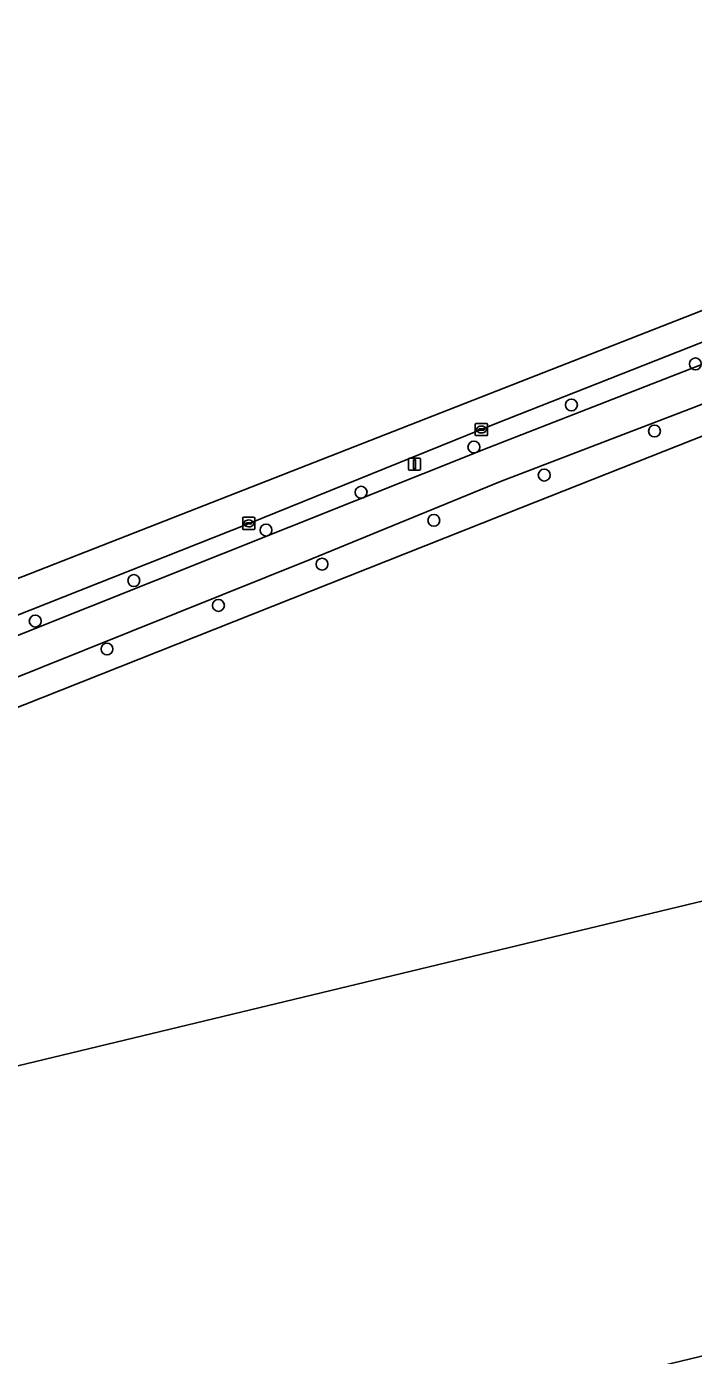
# Model space of a CAD drawing. Extents: x 164494 to 166241, y 382475 to 384495.
# Drawn here: x 164664.4 to 164719.3, y 383485.2 to 383594.7 of the extents above; entities that cross this region are included whole.
import ezdxf

# ---------------------------------------------------------------- set-up
doc = ezdxf.new("R2010")
doc.units = 0
for name, color, linetype in [('IMGEO_Boom', 7, 'Continuous'), ('IMGEO_Erf', 7, 'Continuous'), ('IMGEO_Fietspad_open', 7, 'Continuous'), ('IMGEO_Groenvoorziening', 7, 'Continuous'), ('IMGEO_Kolk', 7, 'Continuous'), ('IMGEO_Lichtmast', 7, 'Continuous'), ('IMGEO_Pand', 7, 'Continuous'), ('IMGEO_Rijbaan_lokaal_open', 7, 'Continuous'), ('IMGEO_Voetpad_open', 7, 'Continuous')]:
    doc.layers.add(name, color=color, linetype=linetype)

msp = doc.modelspace()

# ---------------------------------------------------------------- linework, layer by layer
at = {"layer": 'IMGEO_Boom'}
for centre in [(164719.49, 383566.93), (164709.28, 383563.55), (164716.12, 383561.4), (164701.25, 383560.08), (164707.04, 383557.77), (164691.96, 383556.36), (164697.95, 383554.04), (164684.13, 383553.24), (164688.74, 383550.43), (164673.24, 383549.08), (164680.21, 383547.03), (164665.12, 383545.74), (164671.03, 383543.44)]:
    msp.add_circle(centre, 0.489, dxfattribs=at)
at = {"layer": 'IMGEO_Erf'}
msp.add_lwpolyline([(164802.12, 383533.21), (164800.09, 383541.03), (164787.93, 383587.83), (164781.97, 383585.47), (164705.12, 383555.08), (164637.45, 383528.24), (164634.35, 383527), (164634.42, 383526.8), (164639.96, 383511.81), (164640.36, 383510.73), (164642.19, 383505.77), (164643.71, 383500.01), (164645.74, 383492.26), (164646.97, 383488.28), (164655.84, 383454.5)], dxfattribs=at)
msp.add_lwpolyline([(164730.27, 383487.65), (164656.03, 383469.75), (164647.47, 383505.18), (164721.76, 383523.07)], close=True, dxfattribs=at)
at = {"layer": 'IMGEO_Fietspad_open'}
msp.add_lwpolyline([(164784.48, 383592.55), (164784.14, 383593.84), (164780.31, 383592.48), (164780.67, 383591.01), (164719.66, 383566.74), (164702.48, 383560.05), (164631.23, 383531.62), (164625.7, 383529.46), (164596.42, 383517.98), (164584.44, 383513.18), (164570, 383507.12), (164552.05, 383500), (164543.41, 383496.58), (164543.61, 383493.49), (164560.1, 383500), (164646.9, 383534.43), (164687.9, 383550.87), (164703.45, 383557.25), (164719.42, 383563.36), (164781.38, 383588)], dxfattribs=at)
at = {"layer": 'IMGEO_Groenvoorziening'}
msp.add_lwpolyline([(164631.23, 383531.62), (164702.48, 383560.05), (164719.66, 383566.74), (164780.67, 383591.01), (164780.31, 383592.48), (164703.01, 383561.99), (164682.65, 383553.76), (164631.55, 383533.52)], close=True, dxfattribs=at)
at = {"layer": 'IMGEO_Kolk'}
for p, q in [((164701.36, 383561.1), (164701.36, 383561.95)), ((164701.44, 383562.02), (164702.29, 383562.02)), ((164702.29, 383561.02), (164701.44, 383561.02)), ((164701.62, 383561.52), (164701.62, 383561.53)), ((164702.06, 383561.48), (164701.66, 383561.48)), ((164701.67, 383561.57), (164702.06, 383561.57)), ((164701.85, 383561.8), (164701.88, 383561.8)), ((164701.87, 383561.24), (164701.85, 383561.24)), ((164702.11, 383561.53), (164702.11, 383561.52)), ((164702.37, 383561.95), (164702.37, 383561.1)), ((164682.21, 383553.36), (164682.21, 383554.21)), ((164682.28, 383554.29), (164683.13, 383554.29)), ((164682.47, 383553.78), (164682.47, 383553.79)), ((164682.51, 383553.83), (164682.91, 383553.83)), ((164682.9, 383553.74), (164682.51, 383553.74)), ((164682.72, 383553.51), (164682.69, 383553.51)), ((164682.7, 383554.07), (164682.72, 383554.07)), ((164682.95, 383553.79), (164682.95, 383553.78)), ((164683.21, 383554.21), (164683.21, 383553.36)), ((164683.13, 383553.29), (164682.28, 383553.29))]:
    msp.add_line(p, q, dxfattribs=at)
for points in [[(164701.36, 383561.1), (164701.36, 383561.95)], [(164701.44, 383562.02), (164702.29, 383562.02)], [(164702.29, 383561.02), (164701.44, 383561.02)], [(164702.37, 383561.95), (164702.37, 383561.1)], [(164682.21, 383553.36), (164682.21, 383554.21)], [(164682.28, 383554.29), (164683.13, 383554.29)], [(164683.21, 383554.21), (164683.21, 383553.36)], [(164683.13, 383553.29), (164682.28, 383553.29)]]:
    msp.add_lwpolyline(points, dxfattribs=at)
for centre, radius, start, end in [((164701.44, 383561.95), 0.0765, 91.552, 178.448), ((164701.44, 383561.95), 0.0765, 91.552, 178.448), ((164701.44, 383561.1), 0.0765, 181.552, 268.448), ((164701.44, 383561.1), 0.0765, 181.552, 268.448), ((164701.66, 383561.53), 0.0403, 85.8775, 175.7526), ((164701.66, 383561.52), 0.0366, 178.938, 274.7102), ((164702.07, 383561.53), 0.0386, 1.7309, 96.639), ((164702.06, 383561.52), 0.043, 264.8664, 352.4533), ((164702.29, 383561.95), 0.0765, 1.552, 88.448), ((164702.29, 383561.95), 0.0765, 1.552, 88.448), ((164702.29, 383561.1), 0.0765, 271.552, 358.448), ((164702.29, 383561.1), 0.0765, 271.552, 358.448), ((164682.28, 383554.21), 0.0765, 91.552, 178.448), ((164682.28, 383554.21), 0.0765, 91.552, 178.448), ((164682.28, 383553.36), 0.0765, 181.552, 268.448), ((164682.28, 383553.36), 0.0765, 181.552, 268.448), ((164682.51, 383553.79), 0.0403, 85.8775, 175.7526), ((164682.5, 383553.78), 0.0366, 178.938, 274.7102), ((164682.91, 383553.79), 0.043, 264.8664, 352.4533), ((164682.91, 383553.79), 0.0386, 1.7309, 96.639), ((164683.13, 383554.21), 0.0765, 1.552, 88.448), ((164683.13, 383554.21), 0.0765, 1.552, 88.448), ((164683.13, 383553.36), 0.0765, 271.552, 358.448), ((164683.13, 383553.36), 0.0765, 271.552, 358.448)]:
    msp.add_arc(centre, radius, start, end, dxfattribs=at)
for centre, major_axis, ratio, start_param, end_param in [((164701.85, 383561.52), (-0.387, 0.002), 0.722429, 4.712389, 7.853982), ((164701.88, 383561.52), (-0.39, 0.002), 0.717154, 1.570796, 4.712389), ((164682.69, 383553.79), (-0.387, 0.002), 0.722429, 4.712389, 7.853982), ((164682.72, 383553.79), (-0.39, 0.002), 0.717154, 1.570796, 4.712389)]:
    msp.add_ellipse(centre, major_axis=major_axis, ratio=ratio, start_param=start_param, end_param=end_param, dxfattribs=at)
at = {"layer": 'IMGEO_Lichtmast'}
for p, q in [((164695.86, 383558.27), (164695.86, 383559.07)), ((164695.86, 383559.07), (164695.86, 383558.27)), ((164695.96, 383559.17), (164696.74, 383559.17)), ((164696.74, 383559.17), (164695.96, 383559.17)), ((164696.84, 383559.07), (164696.84, 383558.27)), ((164696.84, 383558.27), (164696.84, 383559.07)), ((164696.74, 383558.17), (164695.96, 383558.17)), ((164695.96, 383558.17), (164696.74, 383558.17))]:
    msp.add_line(p, q, dxfattribs=at)
msp.add_lwpolyline([(164696.27, 383559.04), (164696.43, 383559.04), (164696.43, 383558.29), (164696.27, 383558.29), (164696.27, 383559.04)], dxfattribs=at)
for centre, start, end in [((164695.96, 383559.07), 90, 180), ((164695.96, 383559.07), 90, 180), ((164696.74, 383559.07), 0, 90), ((164696.74, 383559.07), 360, 90), ((164695.96, 383558.27), 180, 270), ((164695.96, 383558.27), 180, 270), ((164696.74, 383558.27), 270, 0), ((164696.74, 383558.27), 270, 0)]:
    msp.add_arc(centre, 0.1, start, end, dxfattribs=at)
at = {"layer": 'IMGEO_Pand'}
msp.add_lwpolyline([(164656.03, 383469.75), (164730.27, 383487.65), (164721.76, 383523.07), (164647.47, 383505.18)], close=True, dxfattribs=at)
at = {"layer": 'IMGEO_Rijbaan_lokaal_open'}
msp.add_lwpolyline([(164543.19, 383502.05), (164543.36, 383499.1), (164546.25, 383500), (164554.17, 383502.57), (164563.05, 383506.01), (164577.16, 383511.72), (164598.81, 383520.48), (164624.58, 383530.76), (164631.55, 383533.52), (164682.65, 383553.76), (164703.01, 383561.99), (164780.31, 383592.48), (164779.78, 383594.73), (164779.78, 383594.73), (164543.19, 383502.05)], dxfattribs=at)
at = {"layer": 'IMGEO_Voetpad_open'}
for points in [[(164789.86, 383591.37), (164781.38, 383588), (164719.42, 383563.36), (164703.45, 383557.25), (164687.9, 383550.87), (164646.9, 383534.43), (164560.1, 383500), (164543.61, 383493.49)], [(164705.12, 383555.08), (164781.97, 383585.47), (164787.93, 383587.83), (164794.14, 383590.29)], [(164543.61, 383490.78), (164543.72, 383490.82), (164551.34, 383493.83), (164553.92, 383494.84), (164567.01, 383500), (164609.78, 383517.27), (164611.6, 383517.99), (164625.85, 383523.64), (164627.85, 383524.44), (164632.48, 383526.27), (164633.73, 383526.76), (164634.35, 383527), (164637.45, 383528.24), (164705.12, 383555.08)]]:
    msp.add_lwpolyline(points, dxfattribs=at)

doc.saveas('drawing.dxf')
